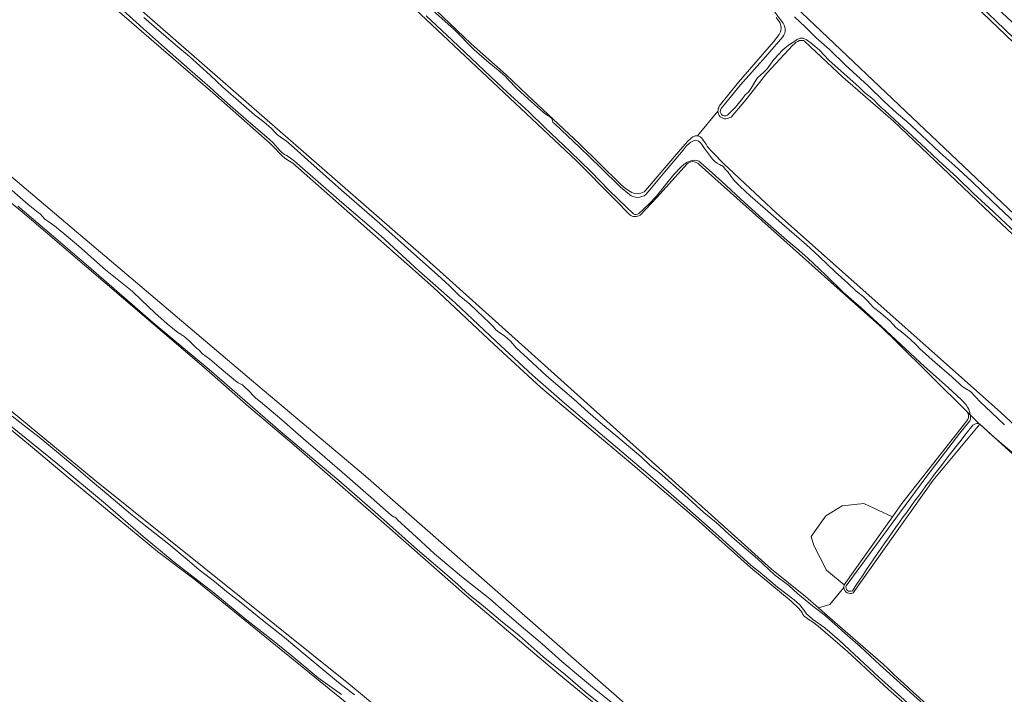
# Model space of a CAD drawing. Header units: metres. Extents: x 149984 to 156489, y 469398 to 478068.
# Tile 403 of 656: x 152726 to 152975, y 474447 to 474618. Entities that reach past the tile are written whole.
import ezdxf

# ---------------------------------------------------------------- set-up
doc = ezdxf.new("R2010")
doc.units = ezdxf.units.M
doc.header["$LTSCALE"] = 0.75
for name, color, linetype, lineweight in [('B-WE-GR-GRAS-GV', 252, 'Continuous', 13), ('B-WE-OG-TERREIN_ERF-GV', 252, 'Continuous', 18), ('B-WE-OG-TERREIN_OEVER-GV', 252, 'Continuous', 18), ('B-WE-OG-WATER-GV', 252, 'Continuous', 18), ('B-WE-OG-WATER_SLOOT-GV', 252, 'Continuous', 18)]:
    doc.layers.add(name, color=color, linetype=linetype, lineweight=lineweight)

msp = doc.modelspace()

# ---------------------------------------------------------------- linework, layer by layer
at = {"layer": 'B-WE-GR-GRAS-GV', "flags": 128}
for points in [[(152586.665, 474952.317), (152586.665, 474950.2), (152635.48, 474901.252), (152712.342, 474825.052), (152737.727, 474799.472), (152759.921, 474777.727), (152781.192, 474757.405), (152807.373, 474731.708), (152826.184, 474713.136), (152858.259, 474681.913), (152961.579, 474583.752), (153019.92, 474528.454), (153031.694, 474517.474), (153050.347, 474542.212), (153044.195, 474548.109), (153023.518, 474567.929), (152935.518, 474652.279), (152821.085, 474766.976), (152744.621, 474843.97), (152671.993, 474916.201), (152610.212, 474979.304)], [(152946.868, 474491.974), (152939.561, 474495.311), (152934.124, 474494.715), (152929.996, 474492.215), (152926.226, 474486.937), (152926.901, 474484.674), (152930.155, 474478.443), (152934.609, 474474.715)]]:
    msp.add_lwpolyline(points, close=True, dxfattribs=at)
for points in [[(152880.346, 474568.434), (152876.51, 474572.347), (152866.917, 474582.1), (152785.17, 474659.045), (152701.429, 474739.081), (152644.094, 474793.655), (152634.987, 474801.924), (152628.621, 474807.592), (152620.081, 474815.397), (152609.997, 474825.184), (152603.913, 474831.129), (152593.546, 474840.523), (152585.111, 474848.251), (152576.354, 474856.776), (152568.332, 474864.444), (152562.486, 474869.903), (152552.418, 474879.462), (152548.558, 474882.982), (152545.421, 474885.679), (152538.928, 474892.659)], [(152957.913, 474437.64), (152945.844, 474448.217), (152935.428, 474457.86), (152928.066, 474464.284), (152926.608, 474465.325), (152925.728, 474465.865), (152925.039, 474466.326), (152924.552, 474466.73), (152924.131, 474467.24), (152923.952, 474467.601), (152923.703, 474468.023), (152923.509, 474468.303), (152923.109, 474468.717), (152921.226, 474470.55), (152910.869, 474479.101), (152897.142, 474491.414), (152888.548, 474498.756), (152881.139, 474505.085), (152857.89, 474524.649), (152846.019, 474535.565), (152830.669, 474550.002), (152823.953, 474556), (152795.072, 474581.455), (152793.799, 474582.225), (152793.016, 474582.796), (152792.358, 474583.348), (152791.559, 474584.226), (152790.806, 474585.003), (152789.386, 474586.467), (152774.873, 474599.259), (152719.31, 474647.281)], [(152728.549, 474644.89), (152828.165, 474557.842), (152906.007, 474487.887), (152916.237, 474478.694), (152924.863, 474471.742), (152928.132, 474468.899), (152930.955, 474469.735), (152934.52, 474474.02), (152934.609, 474474.715), (152930.155, 474478.443), (152926.901, 474484.674), (152926.226, 474486.937), (152929.996, 474492.215), (152934.124, 474494.715), (152939.561, 474495.311), (152946.868, 474491.974)], [(152829.343, 474622.054), (152840.264, 474611.709), (152849.09, 474603.849), (152854.406, 474598.787), (152867.604, 474586.341), (152877.967, 474576.284)], [(152675.038, 474619.442), (152724.792, 474577.297), (152784.625, 474526.514), (152813.5, 474502.254), (152934.438, 474396.135)], [(152903.003, 474595.911), (152907.888, 474601.979), (152916.707, 474612.222), (152918.184, 474614.088)], [(152931.141, 474393.182), (152922.109, 474400.988), (152907.268, 474414.665), (152887.585, 474431.381), (152862.429, 474452.067), (152839.221, 474471.799), (152816.794, 474491.55), (152794.808, 474510.582), (152783.946, 474519.802), (152772.609, 474529.801), (152727.248, 474568.568), (152677.242, 474609.975), (152675.893, 474611.16), (152674.861, 474612.359), (152670.187, 474607.307)], [(152921.629, 474611.34), (152915.073, 474604.283), (152909.727, 474597.485), (152905.991, 474593.173)], [(153018.287, 474524.037), (153005.622, 474535.566), (152995.41, 474545.682), (152984.018, 474557.094), (152971.766, 474568.671), (152947.109, 474592.102), (152943.783, 474595.005), (152934.247, 474603.229), (152927.496, 474609.57), (152924.596, 474612.401)], [(152668.51, 474600.053), (152651.445, 474581.003), (152651.313, 474578.225), (152698.673, 474539.464), (152744.975, 474501.231), (152809.269, 474449.637), (152893.803, 474379.523), (152911.53, 474365.103), (152933.226, 474392.62), (152935.423, 474394.701), (152935.74, 474395.001), (152934.438, 474396.135)], [(152884.349, 474574.571), (152892.677, 474584.393), (152894.997, 474586.979), (152895.894, 474587.78), (152896.305, 474588.128), (152896.907, 474588.403), (152897.446, 474588.448), (152897.515, 474588.423), (152902.68, 474594.628)], [(152902.68, 474594.628), (152897.515, 474588.423), (152897.834, 474588.307), (152898.19, 474588.13), (152898.566, 474587.789), (152898.9, 474587.353), (152899.177, 474586.959), (152899.664, 474586.318), (152899.91, 474585.831), (152900.255, 474585.366), (152900.831, 474584.684), (152901.356, 474584.174), (152904.079, 474581.408), (152917.526, 474568.803), (152974.147, 474518.4), (152984.509, 474508.729), (152987.321, 474511.781), (152992.719, 474514.48), (152995.1, 474513.924), (153004.704, 474508.368), (153010.261, 474502.891), (153016.407, 474498.004)], [(152894.786, 474581.198), (152887.27, 474572.859), (152882.968, 474568.348)], [(152965.7, 474518.564), (152947.674, 474536.397), (152944.317, 474539.718), (152935.241, 474547.827), (152897.934, 474581.158)], [(152909.149, 474362.59), (152897.003, 474372.588), (152861.259, 474402.012), (152770.375, 474475.964), (152760.829, 474483.158), (152749.674, 474492.442), (152740.386, 474500.119), (152728.676, 474509.916), (152720.87, 474516.37)], [(152946.868, 474491.974), (152949.222, 474495.288), (152964.116, 474514.302), (152965.917, 474516.605)]]:
    msp.add_lwpolyline(points, dxfattribs=at)
at = {"layer": 'B-WE-GR-GRAS-GV'}
for points in [[(152918.389, 474616.972, 0.0359305), (152917.376, 474618.379)], [(152918.184, 474614.088, 0.2415917), (152918.389, 474616.972)], [(152923.341, 474612.513, 0.1241384), (152921.629, 474611.34)], [(152924.596, 474612.401, 0.1786994), (152923.341, 474612.513)], [(152902.68, 474594.628, -0.1358357), (152903.003, 474595.911)], [(152904.686, 474592.736, -0.4341186), (152902.68, 474594.628)], [(152905.991, 474593.173, -0.0661746), (152904.686, 474592.736)], [(152896.644, 474581.86, 0.250187), (152894.786, 474581.198)], [(152897.934, 474581.158, 0.1170513), (152896.644, 474581.86)], [(152877.967, 474576.284, 0.0888381), (152880.864, 474574.102)], [(152880.864, 474574.102, 0.3268185), (152884.349, 474574.571)], [(152882.968, 474568.348, -0.3264426), (152880.346, 474568.434)], [(152965.917, 474516.605, 0.281264), (152965.7, 474518.564)]]:
    msp.add_lwpolyline(points, format="xyb", dxfattribs=at)
at = {"layer": 'B-WE-OG-TERREIN_ERF-GV', "flags": 128}
for points in [[(153004.726, 474482.898), (152968.923, 474515.376), (152957.147, 474501.221), (152936.871, 474472.667)], [(152934.52, 474474.02), (152930.955, 474469.735), (152928.132, 474468.899), (152929.741, 474467.499), (152944.464, 474454.624)]]:
    msp.add_lwpolyline(points, dxfattribs=at)
at = {"layer": 'B-WE-OG-TERREIN_ERF-GV'}
for points in [[(152936.871, 474472.667, -0.5224322), (152934.52, 474474.02)], [(152944.464, 474454.624, 0.0098378), (152965.263, 474435.755)]]:
    msp.add_lwpolyline(points, format="xyb", dxfattribs=at)
at = {"layer": 'B-WE-OG-TERREIN_OEVER-GV', "flags": 128}
for points in [[(153029.445, 474514.96), (153031.2, 474516.922), (153031.694, 474517.474), (153019.92, 474528.454), (152961.579, 474583.752), (152858.259, 474681.913), (152826.184, 474713.136), (152807.373, 474731.708), (152781.192, 474757.405), (152759.921, 474777.727), (152737.727, 474799.472), (152712.342, 474825.052), (152635.48, 474901.252), (152586.665, 474950.2), (152586.665, 474952.317)], [(152944.464, 474454.624), (152929.741, 474467.499), (152928.132, 474468.899), (152924.863, 474471.742), (152916.237, 474478.694), (152906.007, 474487.887), (152828.165, 474557.842), (152728.549, 474644.89), (152640.707, 474729.292), (152622.098, 474746.822), (152615.575, 474753.287), (152613.403, 474755.433), (152610.741, 474757.769), (152607.255, 474760.804), (152582.391, 474784.227), (152577.396, 474789.366), (152575.734, 474791.06), (152574.072, 474792.5), (152570.056, 474795.972), (152561.372, 474804.173), (152554.072, 474810.902), (152547.177, 474817.398), (152505.637, 474855.498), (152504.788, 474854.51)], [(152644.094, 474793.655), (152701.429, 474739.081), (152785.17, 474659.045), (152866.917, 474582.1), (152876.51, 474572.347), (152880.346, 474568.434)], [(152934.438, 474396.135), (152813.5, 474502.254), (152784.625, 474526.514), (152724.792, 474577.297), (152675.038, 474619.442), (152658.472, 474633.593), (152654.434, 474637.211), (152655.428, 474641.45), (152679.781, 474670.598), (152679.747, 474672.773), (152678.697, 474674.628), (152677.523, 474675.287), (152676.179, 474675.226), (152673.671, 474672.817), (152654.083, 474649.002), (152648.184, 474642.859)], [(152935.518, 474652.279), (153023.518, 474567.929), (153044.195, 474548.109), (153050.347, 474542.212), (153052.299, 474544.749), (153050.749, 474546.099), (153037.919, 474558.419), (153008.669, 474586.741), (152987.65, 474607.372), (152968.587, 474625.17)], [(152719.31, 474647.281), (152774.873, 474599.259), (152789.386, 474586.467), (152790.806, 474585.003), (152791.559, 474584.226), (152792.358, 474583.348), (152793.016, 474582.796), (152793.799, 474582.225), (152795.072, 474581.455), (152823.953, 474556), (152830.669, 474550.002), (152846.019, 474535.565), (152857.89, 474524.649), (152881.139, 474505.085), (152888.548, 474498.756), (152897.142, 474491.414), (152910.869, 474479.101), (152921.226, 474470.55), (152923.109, 474468.717), (152923.509, 474468.303), (152923.703, 474468.023), (152923.952, 474467.601), (152924.131, 474467.24), (152924.552, 474466.73), (152925.039, 474466.326), (152925.728, 474465.865), (152926.608, 474465.325), (152928.066, 474464.284), (152935.428, 474457.86), (152945.844, 474448.217), (152957.913, 474437.64)], [(153049.115, 474544.327), (153038.841, 474553.973), (153012.95, 474579.497), (152977.25, 474613.43), (152943.773, 474645.633)], [(152952.254, 474443.399), (152943.325, 474451.408), (152933.442, 474460.605), (152929.687, 474463.796), (152926.618, 474466.02), (152924.973, 474467.47), (152924.348, 474468.433), (152923.968, 474468.93), (152923.375, 474469.621), (152922.655, 474470.332), (152921.937, 474470.917), (152917.754, 474474.085), (152913.372, 474477.861), (152911.019, 474479.72), (152902.869, 474487.079), (152894.104, 474494.791), (152884.929, 474502.815), (152872.861, 474513.065), (152863.848, 474520.691), (152855.783, 474527.843), (152846.489, 474536.381), (152836.216, 474546.159), (152827.019, 474554.262), (152817.356, 474563.063), (152807.475, 474571.554), (152795.477, 474582.027), (152794.154, 474583.012), (152793.489, 474583.464), (152792.996, 474583.672), (152792.281, 474584.152), (152791.697, 474584.753), (152791.256, 474585.346), (152790.799, 474585.863), (152790.033, 474586.745), (152788.496, 474588.068), (152784.435, 474591.511), (152779.307, 474596.02), (152776.228, 474598.779), (152774.118, 474600.694), (152769.057, 474605.144), (152762.582, 474610.761), (152758.054, 474614.786), (152751.179, 474621.085)], [(152828.947, 474621.573), (152835.915, 474615.313), (152840.965, 474610.195), (152844.747, 474606.862), (152847.07, 474605.024), (152848.779, 474603.579), (152849.522, 474602.766), (152851.846, 474600.314), (152855.519, 474597.003), (152858.509, 474594.323), (152859.128, 474593.86), (152859.573, 474593.546), (152860.128, 474593.232), (152860.393, 474593.051), (152860.612, 474592.768), (152860.724, 474592.455), (152860.772, 474592.226), (152860.904, 474591.909), (152861.459, 474591.34), (152867.695, 474585.423), (152872.924, 474580.384), (152877.993, 474575.405), (152880.249, 474573.569)], [(152877.967, 474576.284), (152867.604, 474586.341), (152854.406, 474598.787), (152849.09, 474603.849), (152840.264, 474611.709), (152829.343, 474622.054)], [(152757.425, 474618.35), (152760.569, 474615.608), (152765.504, 474611.384), (152768.95, 474608.47), (152774.153, 474603.791), (152777.391, 474600.762), (152781.993, 474596.707), (152785.411, 474593.703), (152787.73, 474591.928), (152789.665, 474590.259), (152790.56, 474589.366), (152791.197, 474588.696), (152791.849, 474588.143), (152792.442, 474587.765), (152793.395, 474587.129), (152795.435, 474585.374), (152798.93, 474582.228), (152807.435, 474574.65), (152817, 474566.292), (152825.736, 474558.552), (152831.711, 474553.19), (152834.729, 474550.427), (152837.179, 474547.982), (152839.885, 474545.768), (152843.359, 474542.513), (152844.811, 474541.128), (152845.852, 474540.054), (152846.439, 474539.256), (152847.218, 474538.725), (152848.648, 474537.759), (152850.159, 474536.441), (152851.633, 474534.696), (152854.566, 474532.01), (152859.31, 474527.655), (152866.165, 474521.696), (152869.706, 474518.532), (152872.987, 474515.753), (152877.317, 474512.072), (152883.226, 474507.126), (152885.516, 474504.923), (152887.904, 474503.063), (152894.246, 474497.521), (152899.133, 474492.997), (152901.784, 474490.81), (152902.926, 474489.936), (152904.576, 474488.287), (152906.983, 474486.219), (152912.662, 474481.27), (152917.006, 474477.263), (152920.607, 474474.529), (152922.925, 474472.443), (152926.624, 474469.408), (152929.876, 474466.895), (152935.575, 474461.817), (152938.643, 474459.086), (152943.604, 474454.447), (152958.259, 474441.331)], [(152881.321, 474568.653), (152879.568, 474570.327), (152875.155, 474574.543), (152870.477, 474579.34), (152865.246, 474584.453), (152858.833, 474590.546), (152854.698, 474594.555), (152849.357, 474599.424), (152845.089, 474603.444), (152835.393, 474612.639), (152828.809, 474618.8)], [(152918.857, 474617.373), (152917.087, 474619.719)], [(152922.053, 474618.53), (152924.718, 474616.026), (152927.529, 474613.263), (152930.867, 474610.24), (152934.855, 474606.35), (152940.65, 474601.082), (152944.759, 474597.098), (152947.822, 474594.196), (152950.454, 474592.016), (152954.219, 474588.561), (152958.823, 474584.186), (152962.616, 474580.828), (152966.884, 474576.835), (152972.099, 474571.9), (152977.939, 474566.263)], [(152918.184, 474614.088), (152916.707, 474612.222), (152907.888, 474601.979), (152903.003, 474595.911)], [(152903.491, 474595.302), (152908.398, 474601.313), (152914.711, 474608.398), (152919.051, 474613.439)], [(152674.861, 474612.359), (152675.893, 474611.16), (152677.242, 474609.975), (152727.248, 474568.568), (152772.609, 474529.801), (152783.946, 474519.802), (152794.808, 474510.582), (152816.794, 474491.55), (152839.221, 474471.799), (152862.429, 474452.067), (152887.585, 474431.381), (152907.268, 474414.665), (152922.109, 474400.988), (152931.141, 474393.182)], [(152922.373, 474612.565), (152920.553, 474611.361), (152919.057, 474610.167), (152916.824, 474607.7), (152915.16, 474605.403), (152914.233, 474604.417), (152913.453, 474603.795), (152912.72, 474603.097), (152912.346, 474602.547), (152911.11, 474600.442), (152910.442, 474599.491), (152909.597, 474598.811), (152908.937, 474597.972), (152907.134, 474595.66), (152905.12, 474593.659)], [(152905.991, 474593.173), (152909.727, 474597.485), (152915.073, 474604.283), (152921.629, 474611.34)], [(152924.596, 474612.401), (152927.496, 474609.57), (152934.247, 474603.229), (152943.783, 474595.005), (152947.109, 474592.102), (152971.766, 474568.671), (152984.018, 474557.094), (152995.41, 474545.682), (153005.622, 474535.566), (153018.287, 474524.037)], [(152977.91, 474564.004), (152974.219, 474567.42), (152972.337, 474569.241), (152967.304, 474573.82), (152963.148, 474577.918), (152958.541, 474582.088), (152955.356, 474585.125), (152951.855, 474588.396), (152947.432, 474592.442), (152944.784, 474594.924), (152943.938, 474595.588), (152943.32, 474596.228), (152942.892, 474596.705), (152942.297, 474597.356), (152941.703, 474597.882), (152941.208, 474598.29), (152940.495, 474598.814), (152939.747, 474599.378), (152938.286, 474600.824), (152935.398, 474603.444), (152930.741, 474607.529), (152928.331, 474610.116), (152927.179, 474611.094), (152926.229, 474611.865), (152925.291, 474612.563)], [(152720.87, 474516.37), (152728.676, 474509.916), (152740.386, 474500.119), (152749.674, 474492.442), (152760.829, 474483.158), (152770.375, 474475.964), (152861.259, 474402.012), (152897.003, 474372.588), (152909.149, 474362.59), (152911.53, 474365.103), (152893.803, 474379.523), (152809.269, 474449.637), (152744.975, 474501.231), (152698.673, 474539.464), (152651.313, 474578.225), (152651.445, 474581.003), (152668.51, 474600.053), (152672.07, 474603.05), (152673.7, 474604.442)], [(152984.509, 474508.729), (152974.147, 474518.4), (152917.526, 474568.803), (152904.079, 474581.408), (152901.356, 474584.174), (152900.831, 474584.684), (152900.255, 474585.366), (152899.91, 474585.831), (152899.664, 474586.318), (152899.177, 474586.959), (152898.9, 474587.353), (152898.566, 474587.789), (152898.19, 474588.13), (152897.834, 474588.307), (152897.515, 474588.423), (152897.446, 474588.448), (152896.907, 474588.403), (152896.305, 474588.128), (152895.894, 474587.78), (152894.997, 474586.979), (152892.677, 474584.393), (152884.349, 474574.571)], [(152898.618, 474586.215), (152899.305, 474585.16), (152901.278, 474582.535), (152901.917, 474581.906), (152902.437, 474581.486), (152903.025, 474581.145), (152903.516, 474580.934), (152903.785, 474580.828), (152904.116, 474580.53), (152904.252, 474580.273), (152904.61, 474579.9), (152905.293, 474579.249), (152905.875, 474578.4), (152906.761, 474577.133), (152908.301, 474575.549), (152910.814, 474573.237), (152915.297, 474569.349), (152918.86, 474566.239), (152921.946, 474563.485), (152925.052, 474560.846), (152928.247, 474557.845), (152932.311, 474553.986), (152935.527, 474551.115), (152937.608, 474549.101), (152939.383, 474547.707), (152940.471, 474546.716), (152942.05, 474544.971), (152943.792, 474543.561), (152946.25, 474541.442), (152947.72, 474539.841), (152949.554, 474538.453), (152951.211, 474536.978), (152952.896, 474535.389), (152953.768, 474534.488), (152955.219, 474533.248), (152957.678, 474531.032), (152961.089, 474528.055), (152962.881, 474526.489), (152963.683, 474525.732), (152964.306, 474525.108), (152965.107, 474524.513), (152966.543, 474523.692), (152969.103, 474520.971), (152970.312, 474519.854), (152975.203, 474515.213)], [(152884.44, 474573.57), (152885.439, 474574.701), (152889.688, 474579.787), (152893.895, 474584.781)], [(152893.563, 474580.744), (152891.507, 474578.641), (152889.417, 474575.998), (152887.117, 474573.094), (152885.201, 474571.126), (152882.653, 474568.751)], [(152882.968, 474568.348), (152887.27, 474572.859), (152894.786, 474581.198)], [(152897.934, 474581.158), (152935.241, 474547.827), (152944.317, 474539.718), (152947.674, 474536.397), (152965.7, 474518.564), (152966.552, 474517.721)], [(152965.47, 474520.269), (152964.284, 474521.563), (152960.922, 474524.667), (152954.971, 474530.029), (152950.155, 474534.48), (152943.975, 474540.19), (152938.878, 474544.881), (152934.468, 474548.767), (152929.976, 474553.091), (152926.807, 474556.158), (152925.475, 474557.368), (152923.151, 474559.431), (152920.127, 474562.028), (152914.038, 474567.33), (152908.344, 474572.425), (152903.658, 474576.87), (152900.425, 474579.692), (152898.348, 474581.603)], [(152724.044, 474574.604), (152728.121, 474571.033), (152730.692, 474568.991), (152731.128, 474568.674), (152731.714, 474567.971), (152732.346, 474567.322), (152733.117, 474566.774), (152733.982, 474566.24), (152735.176, 474565.322), (152736.002, 474564.574), (152736.646, 474564.092), (152740.91, 474560.455), (152747.684, 474554.496), (152754.403, 474549.079), (152756.834, 474546.822), (152760.184, 474543.58), (152763.31, 474540.833), (152765.965, 474538.64), (152767.525, 474537.646), (152768.175, 474537.108), (152768.741, 474536.617), (152769.201, 474536.169), (152769.675, 474535.634), (152770.003, 474535.297), (152770.682, 474534.676), (152771.278, 474534.215), (152772.207, 474533.203), (152774.08, 474531.859), (152777.577, 474528.892), (152780.556, 474526.385), (152781.27, 474525.886), (152781.741, 474525.625), (152782.346, 474525.346), (152782.755, 474524.943), (152783.2, 474524.509), (152783.632, 474524.141), (152784.077, 474523.778), (152784.51, 474523.336), (152784.831, 474522.877), (152785.106, 474522.541), (152785.7, 474521.982), (152786.926, 474521.018), (152792.334, 474516.48), (152797.803, 474511.652), (152803.181, 474507.011), (152808.841, 474502.108), (152814.902, 474496.794), (152819.973, 474492.372), (152820.605, 474491.908), (152820.9, 474491.812), (152821.131, 474491.65), (152821.669, 474491.13), (152825.276, 474487.778), (152830.904, 474482.608), (152837.793, 474476.863), (152844.981, 474471.146), (152849.288, 474467.396), (152853.475, 474463.783), (152858.2, 474459.763), (152863.131, 474455.313), (152867.412, 474451.77), (152871.465, 474448.367), (152875.983, 474444.763)], [(152875.899, 474442.166), (152869.052, 474447.609), (152864.089, 474451.921), (152858.461, 474456.513), (152852.354, 474461.861), (152847.681, 474465.682), (152842.715, 474469.844), (152841.229, 474471.019), (152840.22, 474471.772), (152838.966, 474472.843), (152837.625, 474474.128), (152834.097, 474477.226), (152826.625, 474483.541), (152817.31, 474491.958), (152806.757, 474501.133), (152791.967, 474513.503), (152773.9, 474529.261), (152759.676, 474541.119), (152743.383, 474555.34), (152733.962, 474563.457), (152725.53, 474570.628)], [(152966.552, 474517.721), (152965.7, 474518.564)], [(152807.407, 474446.917), (152801.484, 474451.185), (152794.854, 474456.738), (152789.515, 474461.042), (152783.497, 474465.757), (152775.139, 474472.662), (152765.103, 474480.455), (152757.23, 474486.916), (152747.698, 474495.229), (152735.156, 474505.657), (152725.819, 474513.167), (152720.896, 474517.148)], [(152724.085, 474517.424), (152727.942, 474514.375), (152730.876, 474512.104), (152732.828, 474510.506), (152736.289, 474507.633), (152740.232, 474504.368), (152743.813, 474501.279), (152748.518, 474497.303), (152754.03, 474492.666), (152757.818, 474489.634), (152763.721, 474484.987), (152768.339, 474481.154), (152771.386, 474478.536), (152775.281, 474475.547), (152778.343, 474473.061), (152782.046, 474470.177), (152787.45, 474465.803), (152792.977, 474461.395), (152798.224, 474456.956), (152802.141, 474453.72), (152806.691, 474450.01), (152810.68, 474446.903)], [(152965.917, 474516.605), (152964.116, 474514.302), (152949.222, 474495.288), (152946.868, 474491.974), (152934.609, 474474.715), (152934.52, 474474.02)], [(152935.126, 474474.506), (152948.626, 474492.895), (152955.57, 474502.216), (152963.898, 474513.122), (152966.422, 474516.263)], [(152936.871, 474472.667), (152957.147, 474501.221), (152968.923, 474515.376), (152968.867, 474515.431)], [(152967.528, 474515.344), (152967.205, 474515.169)], [(152968.867, 474515.431), (152968.923, 474515.376), (153004.726, 474482.898)], [(153003.267, 474484.412), (152997.87, 474489.594), (152984.602, 474501.93), (152972.181, 474512.479), (152969.054, 474515.307)]]:
    msp.add_lwpolyline(points, dxfattribs=at)
at = {"layer": 'B-WE-OG-TERREIN_OEVER-GV'}
for points in [[(152917.376, 474618.379, -0.0359305), (152918.389, 474616.972)], [(152918.389, 474616.972, -0.2415917), (152918.184, 474614.088)], [(152919.051, 474613.439, 0.3720882), (152918.857, 474617.373)], [(152925.291, 474612.563, 0.3941052), (152922.373, 474612.565)], [(152921.629, 474611.34, -0.1241384), (152923.341, 474612.513)], [(152923.341, 474612.513, -0.1786994), (152924.596, 474612.401)], [(152903.003, 474595.911, 0.1358357), (152902.68, 474594.628)], [(152902.68, 474594.628, 0.4341186), (152904.686, 474592.736)], [(152905.12, 474593.659, -0.8582002), (152903.491, 474595.302)], [(152904.686, 474592.736, 0.0661746), (152905.991, 474593.173)], [(152893.895, 474584.781, -0.1324322), (152896.18, 474587.003)], [(152896.18, 474587.003, -0.2156733), (152897.348, 474587.237)], [(152897.348, 474587.237, -0.1883539), (152898.618, 474586.215)], [(152896.14, 474582.162, 0.1383874), (152893.563, 474580.744)], [(152894.786, 474581.198, -0.250187), (152896.644, 474581.86)], [(152898.348, 474581.603, 0.2841035), (152896.14, 474582.162)], [(152896.644, 474581.86, -0.1170513), (152897.934, 474581.158)], [(152880.864, 474574.102, -0.0888381), (152877.967, 474576.284)], [(152880.249, 474573.569, 0.3557626), (152884.44, 474573.57)], [(152884.349, 474574.571, -0.3268185), (152880.864, 474574.102)], [(152880.346, 474568.434, 0.3264426), (152882.968, 474568.348)], [(152882.653, 474568.751, -0.3075817), (152881.321, 474568.653)], [(152966.48, 474517.94, 0.1459156), (152965.47, 474520.269)], [(152965.7, 474518.564, -0.281264), (152965.917, 474516.605)], [(152966.422, 474516.263, 0.1794952), (152966.552, 474517.721)], [(152966.552, 474517.721, 0.02608), (152966.48, 474517.94)], [(152967.205, 474515.169, 0.0228443), (152936.682, 474473.238)], [(152968.867, 474515.431, 0.2892101), (152967.528, 474515.344)], [(152969.054, 474515.307, 0.0445408), (152968.867, 474515.431)], [(152934.52, 474474.02, 0.5224322), (152936.871, 474472.667)], [(152936.682, 474473.238, -0.7138241), (152935.126, 474474.506)], [(152965.263, 474435.755, -0.0098378), (152944.464, 474454.624)]]:
    msp.add_lwpolyline(points, format="xyb", dxfattribs=at)
at = {"layer": 'B-WE-OG-WATER-GV', "flags": 128}
for points in [[(152751.179, 474621.085), (152758.054, 474614.786), (152762.582, 474610.761), (152769.057, 474605.144), (152774.118, 474600.694), (152776.228, 474598.779), (152779.307, 474596.02), (152784.435, 474591.511), (152788.496, 474588.068), (152790.033, 474586.745), (152790.799, 474585.863), (152791.256, 474585.346), (152791.697, 474584.753), (152792.281, 474584.152), (152792.996, 474583.672), (152793.489, 474583.464), (152794.154, 474583.012), (152795.477, 474582.027), (152807.475, 474571.554), (152817.356, 474563.063), (152827.019, 474554.262), (152836.216, 474546.159), (152846.489, 474536.381), (152855.783, 474527.843), (152863.848, 474520.691), (152872.861, 474513.065), (152884.929, 474502.815), (152894.104, 474494.791), (152902.869, 474487.079), (152911.019, 474479.72), (152913.372, 474477.861), (152917.754, 474474.085), (152921.937, 474470.917), (152922.655, 474470.332), (152923.375, 474469.621), (152923.968, 474468.93), (152924.348, 474468.433), (152924.973, 474467.47), (152926.618, 474466.02), (152929.687, 474463.796), (152933.442, 474460.605), (152943.325, 474451.408), (152952.254, 474443.399)], [(152880.249, 474573.569), (152877.993, 474575.405), (152872.924, 474580.384), (152867.695, 474585.423), (152861.459, 474591.34), (152860.904, 474591.909), (152860.772, 474592.226), (152860.724, 474592.455), (152860.612, 474592.768), (152860.393, 474593.051), (152860.128, 474593.232), (152859.573, 474593.546), (152859.128, 474593.86), (152858.509, 474594.323), (152855.519, 474597.003), (152851.846, 474600.314), (152849.522, 474602.766), (152848.779, 474603.579), (152847.07, 474605.024), (152844.747, 474606.862), (152840.965, 474610.195), (152835.915, 474615.313), (152828.947, 474621.573)], [(152958.259, 474441.331), (152943.604, 474454.447), (152938.643, 474459.086), (152935.575, 474461.817), (152929.876, 474466.895), (152926.624, 474469.408), (152922.925, 474472.443), (152920.607, 474474.529), (152917.006, 474477.263), (152912.662, 474481.27), (152906.983, 474486.219), (152904.576, 474488.287), (152902.926, 474489.936), (152901.784, 474490.81), (152899.133, 474492.997), (152894.246, 474497.521), (152887.904, 474503.063), (152885.516, 474504.923), (152883.226, 474507.126), (152877.317, 474512.072), (152872.987, 474515.753), (152869.706, 474518.532), (152866.165, 474521.696), (152859.31, 474527.655), (152854.566, 474532.01), (152851.633, 474534.696), (152850.159, 474536.441), (152848.648, 474537.759), (152847.218, 474538.725), (152846.439, 474539.256), (152845.852, 474540.054), (152844.811, 474541.128), (152843.359, 474542.513), (152839.885, 474545.768), (152837.179, 474547.982), (152834.729, 474550.427), (152831.711, 474553.19), (152825.736, 474558.552), (152817, 474566.292), (152807.435, 474574.65), (152798.93, 474582.228), (152795.435, 474585.374), (152793.395, 474587.129), (152792.442, 474587.765), (152791.849, 474588.143), (152791.197, 474588.696), (152790.56, 474589.366), (152789.665, 474590.259), (152787.73, 474591.928), (152785.411, 474593.703), (152781.993, 474596.707), (152777.391, 474600.762), (152774.153, 474603.791), (152768.95, 474608.47), (152765.504, 474611.384), (152760.569, 474615.608), (152757.425, 474618.35)], [(152828.809, 474618.8), (152835.393, 474612.639), (152845.089, 474603.444), (152849.357, 474599.424), (152854.698, 474594.555), (152858.833, 474590.546), (152865.246, 474584.453), (152870.477, 474579.34), (152875.155, 474574.543), (152879.568, 474570.327), (152881.321, 474568.653)], [(152975.203, 474515.213), (152970.312, 474519.854), (152969.103, 474520.971), (152966.543, 474523.692), (152965.107, 474524.513), (152964.306, 474525.108), (152963.683, 474525.732), (152962.881, 474526.489), (152961.089, 474528.055), (152957.678, 474531.032), (152955.219, 474533.248), (152953.768, 474534.488), (152952.896, 474535.389), (152951.211, 474536.978), (152949.554, 474538.453), (152947.72, 474539.841), (152946.25, 474541.442), (152943.792, 474543.561), (152942.05, 474544.971), (152940.471, 474546.716), (152939.383, 474547.707), (152937.608, 474549.101), (152935.527, 474551.115), (152932.311, 474553.986), (152928.247, 474557.845), (152925.052, 474560.846), (152921.946, 474563.485), (152918.86, 474566.239), (152915.297, 474569.349), (152910.814, 474573.237), (152908.301, 474575.549), (152906.761, 474577.133), (152905.875, 474578.4), (152905.293, 474579.249), (152904.61, 474579.9), (152904.252, 474580.273), (152904.116, 474580.53), (152903.785, 474580.828), (152903.516, 474580.934), (152903.025, 474581.145), (152902.437, 474581.486), (152901.917, 474581.906), (152901.278, 474582.535), (152899.305, 474585.16), (152898.618, 474586.215)], [(152893.895, 474584.781), (152889.688, 474579.787), (152885.439, 474574.701), (152884.44, 474573.57)], [(152882.653, 474568.751), (152885.201, 474571.126), (152887.117, 474573.094), (152889.417, 474575.998), (152891.507, 474578.641), (152893.563, 474580.744)], [(152898.348, 474581.603), (152900.425, 474579.692), (152903.658, 474576.87), (152908.344, 474572.425), (152914.038, 474567.33), (152920.127, 474562.028), (152923.151, 474559.431), (152925.475, 474557.368), (152926.807, 474556.158), (152929.976, 474553.091), (152934.468, 474548.767), (152938.878, 474544.881), (152943.975, 474540.19), (152950.155, 474534.48), (152954.971, 474530.029), (152960.922, 474524.667), (152964.284, 474521.563), (152965.47, 474520.269)], [(152875.983, 474444.763), (152871.465, 474448.367), (152867.412, 474451.77), (152863.131, 474455.313), (152858.2, 474459.763), (152853.475, 474463.783), (152849.288, 474467.396), (152844.981, 474471.146), (152837.793, 474476.863), (152830.904, 474482.608), (152825.276, 474487.778), (152821.669, 474491.13), (152821.131, 474491.65), (152820.9, 474491.812), (152820.605, 474491.908), (152819.973, 474492.372), (152814.902, 474496.794), (152808.841, 474502.108), (152803.181, 474507.011), (152797.803, 474511.652), (152792.334, 474516.48), (152786.926, 474521.018), (152785.7, 474521.982), (152785.106, 474522.541), (152784.831, 474522.877), (152784.51, 474523.336), (152784.077, 474523.778), (152783.632, 474524.141), (152783.2, 474524.509), (152782.755, 474524.943), (152782.346, 474525.346), (152781.741, 474525.625), (152781.27, 474525.886), (152780.556, 474526.385), (152777.577, 474528.892), (152774.08, 474531.859), (152772.207, 474533.203), (152771.278, 474534.215), (152770.682, 474534.676), (152770.003, 474535.297), (152769.675, 474535.634), (152769.201, 474536.169), (152768.741, 474536.617), (152768.175, 474537.108), (152767.525, 474537.646), (152765.965, 474538.64), (152763.31, 474540.833), (152760.184, 474543.58), (152756.834, 474546.822), (152754.403, 474549.079), (152747.684, 474554.496), (152740.91, 474560.455), (152736.646, 474564.092), (152736.002, 474564.574), (152735.176, 474565.322), (152733.982, 474566.24), (152733.117, 474566.774), (152732.346, 474567.322), (152731.714, 474567.971), (152731.128, 474568.674), (152730.692, 474568.991), (152728.121, 474571.033), (152724.044, 474574.604)], [(152725.53, 474570.628), (152733.962, 474563.457), (152743.383, 474555.34), (152759.676, 474541.119), (152773.9, 474529.261), (152791.967, 474513.503), (152806.757, 474501.133), (152817.31, 474491.958), (152826.625, 474483.541), (152834.097, 474477.226), (152837.625, 474474.128), (152838.966, 474472.843), (152840.22, 474471.772), (152841.229, 474471.019), (152842.715, 474469.844), (152847.681, 474465.682), (152852.354, 474461.861), (152858.461, 474456.513), (152864.089, 474451.921), (152869.052, 474447.609), (152875.899, 474442.166)], [(152720.896, 474517.148), (152725.819, 474513.167), (152735.156, 474505.657), (152747.698, 474495.229), (152757.23, 474486.916), (152765.103, 474480.455), (152775.139, 474472.662), (152783.497, 474465.757), (152789.515, 474461.042), (152794.854, 474456.738), (152801.484, 474451.185), (152807.407, 474446.917)], [(152810.68, 474446.903), (152806.691, 474450.01), (152802.141, 474453.72), (152798.224, 474456.956), (152792.977, 474461.395), (152787.45, 474465.803), (152782.046, 474470.177), (152778.343, 474473.061), (152775.281, 474475.547), (152771.386, 474478.536), (152768.339, 474481.154), (152763.721, 474484.987), (152757.818, 474489.634), (152754.03, 474492.666), (152748.518, 474497.303), (152743.813, 474501.279), (152740.232, 474504.368), (152736.289, 474507.633), (152732.828, 474510.506), (152730.876, 474512.104), (152727.942, 474514.375), (152724.085, 474517.424)], [(152966.422, 474516.263), (152963.898, 474513.122), (152955.57, 474502.216), (152948.626, 474492.895), (152935.126, 474474.506)], [(152968.867, 474515.431), (152966.552, 474517.721)], [(152966.552, 474517.721), (152968.867, 474515.431)], [(152967.205, 474515.169), (152967.528, 474515.344)], [(152969.054, 474515.307), (152972.181, 474512.479), (152984.602, 474501.93), (152997.87, 474489.594), (153003.267, 474484.412)]]:
    msp.add_lwpolyline(points, dxfattribs=at)
at = {"layer": 'B-WE-OG-WATER-GV'}
for points in [[(152896.18, 474587.003, 0.1324322), (152893.895, 474584.781)], [(152897.348, 474587.237, 0.2156733), (152896.18, 474587.003)], [(152898.618, 474586.215, 0.1883539), (152897.348, 474587.237)], [(152893.563, 474580.744, -0.1383874), (152896.14, 474582.162)], [(152896.14, 474582.162, -0.2841035), (152898.348, 474581.603)], [(152884.44, 474573.57, -0.3557626), (152880.249, 474573.569)], [(152881.321, 474568.653, 0.3075817), (152882.653, 474568.751)], [(152965.47, 474520.269, -0.1459156), (152966.48, 474517.94)], [(152966.552, 474517.721, -0.1794952), (152966.422, 474516.263)], [(152966.48, 474517.94, -0.02608), (152966.552, 474517.721)], [(152936.682, 474473.238, -0.0228443), (152967.205, 474515.169)], [(152967.528, 474515.344, -0.2892101), (152968.867, 474515.431)], [(152968.867, 474515.431, -0.0445408), (152969.054, 474515.307)], [(152935.126, 474474.506, 0.7138241), (152936.682, 474473.238)]]:
    msp.add_lwpolyline(points, format="xyb", dxfattribs=at)
at = {"layer": 'B-WE-OG-WATER_SLOOT-GV', "flags": 128}
for points in [[(152785.735, 474804.005), (152790.181, 474799.66), (152798.312, 474791.224), (152807.708, 474782.038), (152815.319, 474774.264), (152823.179, 474766.127), (152829.576, 474759.524), (152834.214, 474754.931), (152839.504, 474749.41), (152842.686, 474746.46), (152847.43, 474742.021), (152855.669, 474733.403), (152863.781, 474725.417), (152872.54, 474716.538), (152882.119, 474706.693), (152885.271, 474703.712), (152897.749, 474691.309), (152907.686, 474681.285), (152916.586, 474672.119), (152943.773, 474645.633), (152977.25, 474613.43), (153012.95, 474579.497), (153038.841, 474553.973), (153049.115, 474544.327)], [(152917.087, 474619.719), (152918.857, 474617.373)], [(152977.939, 474566.263), (152972.099, 474571.9), (152966.884, 474576.835), (152962.616, 474580.828), (152958.823, 474584.186), (152954.219, 474588.561), (152950.454, 474592.016), (152947.822, 474594.196), (152944.759, 474597.098), (152940.65, 474601.082), (152934.855, 474606.35), (152930.867, 474610.24), (152927.529, 474613.263), (152924.718, 474616.026), (152922.053, 474618.53)], [(152919.051, 474613.439), (152914.711, 474608.398), (152908.398, 474601.313), (152903.491, 474595.302)], [(152905.12, 474593.659), (152907.134, 474595.66), (152908.937, 474597.972), (152909.597, 474598.811), (152910.442, 474599.491), (152911.11, 474600.442), (152912.346, 474602.547), (152912.72, 474603.097), (152913.453, 474603.795), (152914.233, 474604.417), (152915.16, 474605.403), (152916.824, 474607.7), (152919.057, 474610.167), (152920.553, 474611.361), (152922.373, 474612.565)], [(152925.291, 474612.563), (152926.229, 474611.865), (152927.179, 474611.094), (152928.331, 474610.116), (152930.741, 474607.529), (152935.398, 474603.444), (152938.286, 474600.824), (152939.747, 474599.378), (152940.495, 474598.814), (152941.208, 474598.29), (152941.703, 474597.882), (152942.297, 474597.356), (152942.892, 474596.705), (152943.32, 474596.228), (152943.938, 474595.588), (152944.784, 474594.924), (152947.432, 474592.442), (152951.855, 474588.396), (152955.356, 474585.125), (152958.541, 474582.088), (152963.148, 474577.918), (152967.304, 474573.82), (152972.337, 474569.241), (152974.219, 474567.42), (152977.91, 474564.004)]]:
    msp.add_lwpolyline(points, dxfattribs=at)
at = {"layer": 'B-WE-OG-WATER_SLOOT-GV'}
for points in [[(152918.857, 474617.373, -0.3720882), (152919.051, 474613.439)], [(152922.373, 474612.565, -0.3941052), (152925.291, 474612.563)], [(152903.491, 474595.302, 0.8582002), (152905.12, 474593.659)]]:
    msp.add_lwpolyline(points, format="xyb", dxfattribs=at)

doc.saveas('drawing.dxf')
